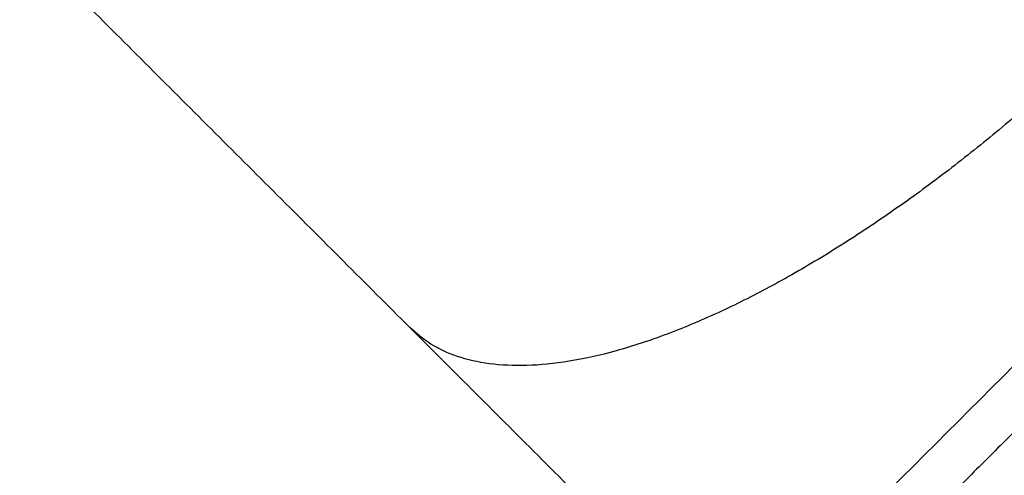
# Model space of a CAD drawing. Header units: millimetres. Extents: x -657 to 864, y -831 to 851.
# Tile 335 of 656: x -510.461 to -508.374, y 105.51 to 106.476. Entities that reach past the tile are written whole.
import ezdxf

# ---------------------------------------------------------------- set-up
doc = ezdxf.new("R2010")
doc.units = ezdxf.units.MM
doc.layers.add('Default', color=7, linetype='Continuous', true_color=0x000000)

msp = doc.modelspace()

# ---------------------------------------------------------------- linework, layer by layer
at = {"layer": 'Default'}
for points in [[(-473.6890346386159, 252.9366706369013, -369.8785134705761), (-564.1373025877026, 162.4884026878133, -369.8785134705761), (-654.5855705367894, 72.0401347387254, -369.8785134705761)], [(-474.322950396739, 252.1078654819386, -369.6653293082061), (-564.0399474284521, 162.3908684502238, -369.6653293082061), (-653.7569444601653, 72.67387141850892, -369.6653293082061)], [(-151.6223767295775, -113.8989544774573, -356.836156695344), (-330.6293234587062, 65.10799225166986, -356.8361566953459), (-509.6362701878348, 244.1149389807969, -356.8361566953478)], [(-152.2206404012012, -113.3993914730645, -357.0781166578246), (-330.6784132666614, 65.05838139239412, -357.0781166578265), (-509.1361861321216, 243.5161542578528, -357.0781166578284)], [(-363.3699987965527, 241.8283149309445, -413.9261183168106), (-503.4233651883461, 101.7749485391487, -413.9261183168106), (-643.4767315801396, -38.27841785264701, -413.9261183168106)], [(-363.800970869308, 241.2678760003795, -413.6893534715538), (-503.3585952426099, 101.7102516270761, -413.6893534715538), (-642.9162196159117, -37.84737274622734, -413.6893534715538)], [(-236.2074047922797, 159.5297223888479, -441.8413755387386), (-398.6930848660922, -2.95595768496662, -441.8413755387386), (-561.1787649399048, -165.4416377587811, -441.8413755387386)], [(-236.6391460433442, 159.0979811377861, -441.5875282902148), (-398.6930848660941, -2.95595768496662, -441.5875282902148), (-560.7470236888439, -165.0098965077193, -441.5875282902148)], [(-645.7637930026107, 107.9870391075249, -356.8361566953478), (-466.7568462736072, -71.01990762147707, -356.8361566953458), (-287.7498995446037, -250.026854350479, -356.836156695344)], [(-645.165529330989, 107.4874761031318, -357.0781166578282), (-466.7077564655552, -70.97029676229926, -357.0781166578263), (-288.2499836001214, -249.4280696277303, -357.0781166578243)]]:
    msp.add_open_spline(points, degree=2, dxfattribs=at)
for points, knots in [([(-593.1474496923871, 191.4984071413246, -340.3024761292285), (-583.9710403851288, 182.3219978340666, -350.7035130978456), (-555.9360043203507, 154.2869617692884, -379.3443453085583), (-491.4402403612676, 89.79119781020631, -426.6492003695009), (-434.2151005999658, 32.56605804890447, -441.841375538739), (-398.6930848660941, -2.955957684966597, -441.8413755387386)], [2.415480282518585, 2.415480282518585, 2.415480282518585, 2.415480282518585, 70.39614350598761, 198.6360556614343, 404.9955273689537, 404.9955273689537, 404.9955273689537, 404.9955273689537]), ([(-592.6358719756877, 190.9868294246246, -340.5563233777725), (-583.5819150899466, 181.9328725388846, -350.787522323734), (-555.6847469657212, 154.0357044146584, -379.2422841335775), (-491.3807906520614, 89.731748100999, -426.4059607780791), (-434.1927816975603, 32.54373914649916, -441.5875282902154), (-398.693084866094, -2.955957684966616, -441.5875282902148)], [2.408267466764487, 2.408267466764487, 2.408267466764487, 2.408267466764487, 69.36707553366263, 197.5378925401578, 403.7861785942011, 403.7861785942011, 403.7861785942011, 403.7861785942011])]:
    msp.add_open_spline(points, degree=3, knots=knots, dxfattribs=at)
at = {"layer": 'Default', "color": 18, "true_color": 0x000000}
for points, degree in [([(-502.583980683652, 106.0263661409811, -334.7666137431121), (-508.2213973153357, 111.6637827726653, -334.7666137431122), (-513.8588139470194, 117.3011994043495, -334.7666137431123)], 2), ([(-514.0524706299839, 116.4419160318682, -334.8674222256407), (-508.5875603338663, 110.9770057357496, -334.8674222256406), (-503.1226500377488, 105.5120954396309, -334.8674222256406)], 2), ([(-501.8614114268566, 105.3654930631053, -336.3802084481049), (-507.3387383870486, 110.8428200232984, -336.380208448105), (-512.8160653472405, 116.3201469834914, -336.380208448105)], 2), ([(-513.0741780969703, 116.0620342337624, -335.835587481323), (-507.4806296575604, 110.4684857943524, -335.835587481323), (-501.8870812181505, 104.8749373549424, -335.8355874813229)], 2), ([(-513.3322908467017, 115.803921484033, -335.2909665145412), (-507.8999003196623, 110.371530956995, -335.2909665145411), (-502.4675097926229, 104.939140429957, -335.2909665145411)], 2), ([(-510.3835682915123, 101.8434959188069, -336.6704370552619), (-516.7244988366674, 108.1844264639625, -336.670437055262), (-523.0654293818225, 114.5253570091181, -336.6704370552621)], 2), ([(-510.4137786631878, 101.8132855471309, -337.5671800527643), (-516.7547092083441, 108.1542160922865, -337.5671800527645), (-523.0956397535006, 114.4951466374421, -337.5671800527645)], 2), ([(-523.1258501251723, 114.4649362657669, -338.4639230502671), (-516.7849195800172, 108.1240057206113, -338.4639230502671), (-510.4439890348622, 101.7830751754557, -338.463923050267)], 2), ([(-518.0909585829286, 112.403428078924, -334.8674222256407), (-512.626048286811, 106.9385177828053, -334.8674222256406), (-507.1611379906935, 101.4736074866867, -334.8674222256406)], 2), ([(-518.9502419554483, 112.2097713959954, -334.7666137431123), (-513.3128253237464, 106.572354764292, -334.7666137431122), (-507.6754086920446, 100.9349381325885, -334.7666137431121)], 2), ([(-506.5881829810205, 100.8184672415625, -335.2909665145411), (-512.0205735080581, 106.2508577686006, -335.2909665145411), (-517.4529640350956, 111.6832482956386, -335.2909665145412)], 2), ([(-502.583980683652, 106.0263661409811, -334.7666137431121), (-502.9418946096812, 106.373365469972, -334.5235044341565), (-503.6334750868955, 107.0438560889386, -334.0537536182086), (-504.5957115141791, 107.9767491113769, -333.4001651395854), (-505.4899946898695, 108.8437607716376, -332.7927254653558), (-506.3197441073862, 109.6482078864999, -332.2291475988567), (-507.0870436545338, 110.392104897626, -331.7078847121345), (-507.7919385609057, 111.0755176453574, -331.2293958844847), (-508.2176372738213, 111.4882006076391, -330.9394859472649), (-508.4207137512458, 111.6852447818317, -330.8051237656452)], 3), ([(-508.8072572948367, 100.7193223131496, -336.6704370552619), (-514.2659266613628, 106.1779916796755, -336.6704370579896), (-519.7245960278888, 111.6366610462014, -336.6704370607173)], 2), ([(-506.7348415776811, 105.085799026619, -326.8411508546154), (-510.0153800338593, 108.3663374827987, -328.62204274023), (-513.2959184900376, 111.6468759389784, -330.4029346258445)], 2), ([(-508.7035742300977, 100.522860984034, -335.8484226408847), (-514.1869687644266, 106.0062555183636, -335.8484226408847), (-519.6703632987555, 111.4896500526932, -335.8484226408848)], 2), ([(-506.5239768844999, 100.2380356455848, -335.835587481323), (-512.1175268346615, 105.8315855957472, -335.8355874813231), (-517.711076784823, 111.4251355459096, -335.8355874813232)], 2), ([(-503.1226500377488, 105.5120954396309, -334.8674222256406), (-506.0628090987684, 108.3625940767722, -332.8703458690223), (-509.002968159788, 111.2130927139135, -330.873269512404)], 2), ([(-517.9691895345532, 111.1670227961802, -336.380208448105), (-512.4918625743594, 105.6896958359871, -336.380208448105), (-507.0145356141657, 100.212368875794, -336.3802084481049)], 2), ([(-508.6701125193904, 110.9707794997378, -330.1570583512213), (-508.4659169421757, 110.7769460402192, -330.2943353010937), (-508.040454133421, 110.3635802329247, -330.5836222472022), (-507.3354644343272, 109.6804419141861, -331.0623614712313), (-506.5681902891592, 108.9364713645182, -331.5835572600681), (-505.7384340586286, 108.1320439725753, -332.1471531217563), (-504.844152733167, 107.2650269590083, -332.7545879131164), (-503.8819157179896, 106.3321356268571, -333.4081779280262), (-503.1903355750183, 105.6616440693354, -333.8779279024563), (-502.832421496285, 105.314645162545, -334.1210375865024)], 3), ([(-509.7170866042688, 110.2297249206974, -330.8478765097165), (-507.4725076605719, 107.9851459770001, -329.6293715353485), (-505.2279287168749, 105.7405670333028, -328.4108665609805)], 2), ([(-510.0116366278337, 104.4137665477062, -332.8703458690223), (-512.8524505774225, 107.254580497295, -332.8703458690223), (-515.6932645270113, 110.0953944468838, -332.8703458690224)], 2), ([(-505.8826967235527, 104.2336541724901, -329.9805822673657), (-508.1272756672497, 106.4782331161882, -331.1990872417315), (-510.3718546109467, 108.7228120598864, -332.4175922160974)], 2), ([(-505.853181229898, 108.2432849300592, -332.0692145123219), (-507.8727542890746, 106.2237118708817, -332.0692145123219), (-509.8923273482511, 104.2041388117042, -332.0692145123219)], 2), ([(-507.3896095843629, 103.5788861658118, -328.4108665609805), (-509.6341885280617, 105.8234651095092, -329.6293715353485), (-511.8787674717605, 108.0680440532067, -330.8478765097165)], 2), ([(-507.1611379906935, 101.4736074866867, -334.8674222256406), (-510.0116366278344, 104.4137665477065, -332.8703458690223), (-512.8621352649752, 107.3539256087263, -330.873269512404)], 2), ([(-506.9636877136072, 101.1833789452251, -334.1210375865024), (-507.3101547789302, 101.5407445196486, -333.8783004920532), (-507.9794260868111, 102.231065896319, -333.4094054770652), (-508.9099290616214, 103.1908396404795, -332.7574886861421), (-509.7742634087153, 104.0823532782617, -332.1519336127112), (-510.5763632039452, 104.9097110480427, -331.5899676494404), (-511.3197182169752, 105.6763415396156, -331.0692062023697), (-512.0057653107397, 106.3843641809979, -330.5884175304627), (-512.4233528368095, 106.8141002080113, -330.2962015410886), (-512.6198238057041, 107.0210590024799, -330.157061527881)], 3), ([(-508.6486777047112, 106.999582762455, -331.5340332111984), (-505.7660060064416, 104.1169110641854, -333.5223791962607), (-502.8833343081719, 101.2342393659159, -335.510725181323)], 2), ([(-507.6754086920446, 100.9349381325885, -334.7666137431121), (-508.021876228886, 101.2923035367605, -334.5238770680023), (-508.6911464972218, 101.9826252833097, -334.0549811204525), (-509.6216513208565, 102.9423983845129, -333.4030660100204), (-510.4859798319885, 103.8339140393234, -332.7975056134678), (-511.2881011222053, 104.6612643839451, -332.2355592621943), (-512.0313759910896, 105.427922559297, -331.7147246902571), (-512.7177221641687, 106.1358418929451, -331.2342089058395), (-513.1345655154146, 106.5658350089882, -330.9413139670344), (-513.334279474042, 106.7716635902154, -330.8051182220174)], 3), ([(-508.3551208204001, 105.6005328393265, -333.0323526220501), (-509.0677597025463, 104.8878939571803, -333.0323526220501), (-509.7803985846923, 104.175255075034, -333.0323526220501)], 2)]:
    msp.add_open_spline(points, degree=degree, dxfattribs=at)
for points, degree, knots in [([(-508.4072269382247, 111.3789363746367, -330.3422376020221), (-508.1916893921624, 111.171151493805, -330.4870772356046), (-507.7433442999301, 110.7361415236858, -330.7920517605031), (-507.0403150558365, 110.0547001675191, -331.2693832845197), (-506.2728850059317, 109.3106275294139, -331.7907125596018), (-505.4422161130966, 108.5053036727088, -332.3549189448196), (-504.5460582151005, 107.636470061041, -332.9636314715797), (-503.580983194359, 106.7008264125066, -333.6191481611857), (-502.9141769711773, 106.0543540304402, -334.0720709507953), (-502.5685210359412, 105.7192390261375, -334.3068543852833)], 3, [-7.471726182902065e-15, -7.471726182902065e-15, -7.471726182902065e-15, -7.471726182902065e-15, 0.1094987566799, 0.2301715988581, 0.3616515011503, 0.5038905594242, 0.6572257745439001, 0.8223123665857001, 0.9999999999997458, 0.9999999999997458, 0.9999999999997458, 0.9999999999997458]), ([(-508.9428786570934, 99.87684156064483, -336.5565985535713), (-508.7394882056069, 99.78539311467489, -336.5565819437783), (-508.3202847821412, 99.61752213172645, -336.5565835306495), (-507.6608388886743, 99.41733661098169, -336.5565857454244), (-506.8650000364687, 99.2917878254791, -336.5565883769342), (-505.9831509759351, 99.2989064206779, -336.5565909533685), (-505.2086383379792, 99.41213854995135, -336.5565929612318), (-504.553810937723, 99.59218998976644, -336.5565943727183), (-504.0130044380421, 99.80611883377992, -336.5565952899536), (-503.5447407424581, 100.0534300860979, -336.5565957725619), (-503.1303938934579, 100.3310323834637, -336.5565959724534), (-502.7929955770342, 100.6024550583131, -336.5565960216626), (-502.5129471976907, 100.8653449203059, -336.5565960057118), (-502.2500841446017, 101.1455715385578, -336.556595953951), (-501.978867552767, 101.4830082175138, -336.5565958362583), (-501.7017134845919, 101.8970892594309, -336.5565955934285), (-501.4550285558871, 102.3644318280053, -336.5565951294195), (-501.2413103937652, 102.9045302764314, -336.55659432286), (-501.0611695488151, 103.5595982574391, -336.5565931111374), (-500.9180478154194, 104.5387643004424, -336.5565909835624), (-500.948339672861, 105.4417535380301, -336.5565886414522), (-501.1137153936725, 106.2396023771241, -336.5565865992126), (-501.342986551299, 106.887055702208, -336.5565846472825), (-501.5258841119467, 107.2938361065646, -336.5565985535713)], 5, [0, 0, 0, 0, 0, 0, 1.38171293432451, 2.763424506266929, 4.145136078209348, 4.835991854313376, 5.526847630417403, 6.606181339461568, 7.685515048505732, 8.764848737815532, 9.304515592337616, 9.844182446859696, 10.3864346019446, 10.92868675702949, 12.01319104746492, 13.09769533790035, 14.18219964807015, 14.87622055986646, 15.57024147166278, 16.95828329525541, 19.73436828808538, 19.73436828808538, 19.73436828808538, 19.73436828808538, 19.73436828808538, 19.73436828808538]), ([(-501.5346648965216, 107.2515382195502, -336.3914789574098), (-501.3529094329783, 106.8486401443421, -336.4021227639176), (-501.1247908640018, 106.2079097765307, -336.4192824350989), (-500.9597381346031, 105.4193947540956, -336.4413461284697), (-500.9275498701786, 104.5263634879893, -336.4677040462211), (-501.0670863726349, 103.5570067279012, -336.4932131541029), (-501.2442887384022, 102.9070965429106, -336.5078754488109), (-501.455911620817, 102.368819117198, -336.5175886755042), (-501.7018235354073, 101.9010407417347, -336.5229392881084), (-501.9791365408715, 101.4857472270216, -336.5255239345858), (-502.2510797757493, 101.1471268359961, -336.5266552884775), (-502.5141958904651, 100.8665993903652, -336.5270947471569), (-502.7945514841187, 100.6034434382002, -336.5271722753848), (-503.1331704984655, 100.33124371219, -336.5265605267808), (-503.5488010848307, 100.0533951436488, -336.5242899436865), (-504.0175475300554, 99.80678025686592, -336.5187651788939), (-504.5564534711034, 99.5949806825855, -336.508199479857), (-505.2057969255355, 99.41804311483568, -336.4919654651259), (-505.9719418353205, 99.30805527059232, -336.4693393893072), (-506.8431055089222, 99.30356915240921, -336.4409879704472), (-507.6292047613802, 99.43035234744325, -336.4146772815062), (-508.2804601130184, 99.63025037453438, -336.3936992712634), (-508.6949643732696, 99.79775389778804, -336.3803271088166), (-508.8962012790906, 99.88897875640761, -336.3737958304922)], 5, [2.665595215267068e-05, 2.665595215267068e-05, 2.665595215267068e-05, 2.665595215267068e-05, 2.665595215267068e-05, 2.665595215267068e-05, 0.140672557, 0.211008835, 0.246176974, 0.281345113, 0.336300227, 0.39125534, 0.446210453, 0.47368801, 0.501165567, 0.528512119, 0.555858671, 0.610551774, 0.665244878, 0.719937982, 0.754945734, 0.789953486, 0.859968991, 0.929984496, 0.9999999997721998, 0.9999999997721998, 0.9999999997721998, 0.9999999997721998, 0.9999999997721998, 0.9999999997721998]), ([(-501.5546908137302, 107.1663021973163, -336.2485436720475), (-501.375916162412, 106.7713798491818, -336.2629004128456), (-501.1501957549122, 106.1443900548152, -336.2891436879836), (-500.9841679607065, 105.3745678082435, -336.3278679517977), (-500.9464583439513, 104.5020678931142, -336.3780171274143), (-501.0775963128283, 103.5517383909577, -336.4285193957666), (-501.248695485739, 102.9116447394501, -336.4581084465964), (-501.4560324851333, 102.3773659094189, -336.4779443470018), (-501.700214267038, 101.9091984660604, -336.4889177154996), (-501.9778654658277, 101.4915065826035, -336.4941161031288), (-502.2513678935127, 101.1502637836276, -336.4962399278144), (-502.5157819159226, 100.8681960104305, -336.4969094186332), (-502.7976341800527, 100.6036856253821, -336.4968039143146), (-503.138851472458, 100.329830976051, -336.4952408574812), (-503.5568975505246, 100.0515098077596, -336.4903432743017), (-504.0260708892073, 99.80649814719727, -336.4791123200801), (-504.5609649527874, 99.59895999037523, -336.4582777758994), (-505.2003281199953, 99.42826084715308, -336.4269225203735), (-505.95094833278, 99.32535311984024, -336.3842240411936), (-506.8017780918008, 99.32740190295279, -336.3324365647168), (-507.568881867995, 99.45751376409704, -336.2873184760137), (-508.2047084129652, 99.65720330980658, -336.254851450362), (-508.6101443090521, 99.82344655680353, -336.2359808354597), (-508.8071712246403, 99.91376889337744, -336.2272437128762)], 5, [4.727725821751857e-10, 4.727725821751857e-10, 4.727725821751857e-10, 4.727725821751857e-10, 4.727725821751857e-10, 4.727725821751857e-10, 0.140672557, 0.211008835, 0.246176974, 0.281345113, 0.336300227, 0.39125534, 0.446210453, 0.47368801, 0.501165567, 0.528512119, 0.555858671, 0.610551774, 0.665244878, 0.719937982, 0.754945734, 0.789953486, 0.859968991, 0.929984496, 0.9999999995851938, 0.9999999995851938, 0.9999999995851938, 0.9999999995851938, 0.9999999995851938, 0.9999999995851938]), ([(-501.5827790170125, 107.0581798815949, -336.133640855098), (-501.4088116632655, 106.6730740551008, -336.1468148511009), (-501.1868808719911, 106.0632640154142, -336.1755173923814), (-501.0190779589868, 105.3171379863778, -336.224434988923), (-500.9730501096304, 104.4711649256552, -336.2926805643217), (-501.0920301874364, 103.5451862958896, -336.364213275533), (-501.2546362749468, 102.9175360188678, -336.4071840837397), (-501.4560875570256, 102.3884969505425, -336.4367646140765), (-501.6978644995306, 101.9199754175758, -336.453734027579), (-501.9759313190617, 101.4992025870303, -336.4620460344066), (-502.2514527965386, 101.1544938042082, -336.4654127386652), (-502.5177277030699, 100.870150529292, -336.4663010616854), (-502.8017003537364, 100.6036371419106, -336.4658055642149), (-503.1462105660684, 100.327608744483, -336.4628198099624), (-503.5672100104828, 100.0487216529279, -336.4546444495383), (-504.0367483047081, 99.80599704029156, -336.4373692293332), (-504.5666028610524, 99.60429154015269, -336.4069525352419), (-505.1938838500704, 99.4421287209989, -336.3626305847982), (-505.9257424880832, 99.3490839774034, -336.3039631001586), (-506.7520557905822, 99.36036883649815, -336.2351708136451), (-507.496470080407, 99.49490382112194, -336.1787997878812), (-508.1144419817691, 99.69373404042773, -336.1424622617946), (-508.5095909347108, 99.85741430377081, -336.1237139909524), (-508.7019108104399, 99.94597041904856, -336.1157167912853)], 5, [1.264529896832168e-05, 1.264529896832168e-05, 1.264529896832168e-05, 1.264529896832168e-05, 1.264529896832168e-05, 1.264529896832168e-05, 0.140672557, 0.211008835, 0.246176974, 0.281345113, 0.336300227, 0.39125534, 0.446210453, 0.47368801, 0.501165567, 0.528512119, 0.555858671, 0.610551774, 0.665244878, 0.719937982, 0.754945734, 0.789953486, 0.859968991, 0.929984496, 0.9999999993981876, 0.9999999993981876, 0.9999999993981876, 0.9999999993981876, 0.9999999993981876, 0.9999999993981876]), ([(-501.6183588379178, 106.9388238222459, -336.0408078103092), (-501.4496664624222, 106.5644884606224, -336.050325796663), (-501.2316843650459, 105.9736564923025, -336.0775756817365), (-501.0611793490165, 105.2537381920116, -336.1318055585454), (-501.0049917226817, 104.437293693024, -336.2128355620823), (-501.1095302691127, 103.5382405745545, -336.3011181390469), (-501.2621889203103, 102.9243298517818, -336.3555738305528), (-501.4567467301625, 102.4011077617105, -336.3942635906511), (-501.695621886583, 101.9322122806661, -336.4175093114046), (-501.9740132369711, 101.5080044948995, -336.429466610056), (-502.251684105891, 101.1594181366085, -336.4344003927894), (-502.5200275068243, 100.8724573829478, -336.4355685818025), (-502.8063712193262, 100.6036573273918, -336.434545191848), (-503.1544715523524, 100.3252640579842, -336.4297355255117), (-503.5786740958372, 100.0458756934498, -336.4176982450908), (-504.048583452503, 99.80594336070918, -336.3941043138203), (-504.5729814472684, 99.61108046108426, -336.354829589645), (-505.1872708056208, 99.45887759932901, -336.2996142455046), (-505.8989280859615, 99.37740168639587, -336.22866011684), (-506.6988384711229, 99.39959319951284, -336.148147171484), (-507.4188975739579, 99.53928566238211, -336.0858692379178), (-508.0179952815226, 99.73703647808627, -336.0501163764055), (-508.4023707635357, 99.8975323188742, -336.0343720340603), (-508.5897979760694, 99.98389999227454, -336.0285318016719)], 5, [-2.534388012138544e-10, -2.534388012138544e-10, -2.534388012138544e-10, -2.534388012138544e-10, -2.534388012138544e-10, -2.534388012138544e-10, 0.140672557, 0.211008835, 0.246176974, 0.281345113, 0.336300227, 0.39125534, 0.446210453, 0.47368801, 0.501165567, 0.528512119, 0.555858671, 0.610551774, 0.665244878, 0.719937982, 0.754945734, 0.789953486, 0.859968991, 0.929984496, 0.9999999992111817, 0.9999999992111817, 0.9999999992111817, 0.9999999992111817, 0.9999999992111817, 0.9999999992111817]), ([(-507.3682818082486, 100.9194784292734, -334.3068545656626), (-507.7027816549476, 101.2644998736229, -334.0725021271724), (-508.3478577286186, 101.9298658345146, -333.6205575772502), (-509.2812465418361, 102.8926151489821, -332.9666206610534), (-510.1477403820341, 103.7863595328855, -332.3595473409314), (-510.951400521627, 104.6153128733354, -331.7965067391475), (-511.6956331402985, 105.3829061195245, -331.275064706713), (-512.3800278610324, 106.0889886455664, -330.7956668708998), (-512.8180949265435, 106.5404690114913, -330.4885429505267), (-513.0279917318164, 106.7581941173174, -330.3422267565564), (-513.0280036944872, 106.7582065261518, -330.3422184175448)], 3, [1.567944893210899e-13, 1.567944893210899e-13, 1.567944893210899e-13, 1.567944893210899e-13, 0.1773616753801, 0.3420340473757, 0.4949143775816, 0.6367821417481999, 0.7682067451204, 0.8893908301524, 1, 1.000006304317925, 1.000006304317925, 1.000006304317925, 1.000006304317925])]:
    msp.add_open_spline(points, degree=degree, knots=knots, dxfattribs=at)
for points, knots in [([(-511.0212283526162, 101.2058358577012, -338.463923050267), (-506.5297358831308, 96.7143433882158, -338.463923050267), (-502.4465609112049, 100.7975183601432, -338.4639230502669), (-498.3633859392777, 104.8806933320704, -338.463923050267), (-502.8548784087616, 109.3721858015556, -338.463923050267)], [0, 0, 0, 13.35176877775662, 13.35176877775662, 26.70353755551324, 26.70353755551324, 26.70353755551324]), ([(-510.4439890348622, 101.7830751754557, -338.463923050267), (-506.5874598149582, 97.92654595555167, -338.4639230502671), (-503.0815241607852, 101.4324816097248, -338.4639230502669), (-499.5755885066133, 104.9384172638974, -338.4639230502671), (-503.4321177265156, 108.7949464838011, -338.463923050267)], [-22.92845274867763, -22.92845274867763, -22.92845274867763, -11.46422637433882, -11.46422637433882, 0, 0, 0]), ([(-503.473417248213, 108.7536469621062, -337.2380176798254), (-499.6623175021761, 104.9425472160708, -337.2380176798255), (-503.1269536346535, 101.4779110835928, -337.2380176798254), (-506.5915897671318, 98.01327495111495, -337.2380176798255), (-510.4026895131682, 101.8243746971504, -337.2380176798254)], [1.570796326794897, 1.570796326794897, 1.570796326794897, 3.141592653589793, 3.141592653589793, 4.71238898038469, 4.71238898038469, 4.71238898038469]), ([(-507.4725076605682, 107.985145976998, -329.6293715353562), (-507.0464352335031, 107.5590735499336, -331.1990872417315), (-508.1272756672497, 106.4782331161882, -331.1990872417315), (-509.2081161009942, 105.3973926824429, -331.1990872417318), (-509.6341885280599, 105.8234651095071, -329.6293715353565)], [1.570796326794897, 1.570796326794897, 1.570796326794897, 3.141592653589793, 3.141592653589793, 4.71238898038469, 4.71238898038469, 4.71238898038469])]:
    msp.add_rational_spline(points, [1, 0.7071067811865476, 1, 0.7071067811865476, 1], degree=2, knots=knots, dxfattribs=at)

doc.saveas('drawing.dxf')
